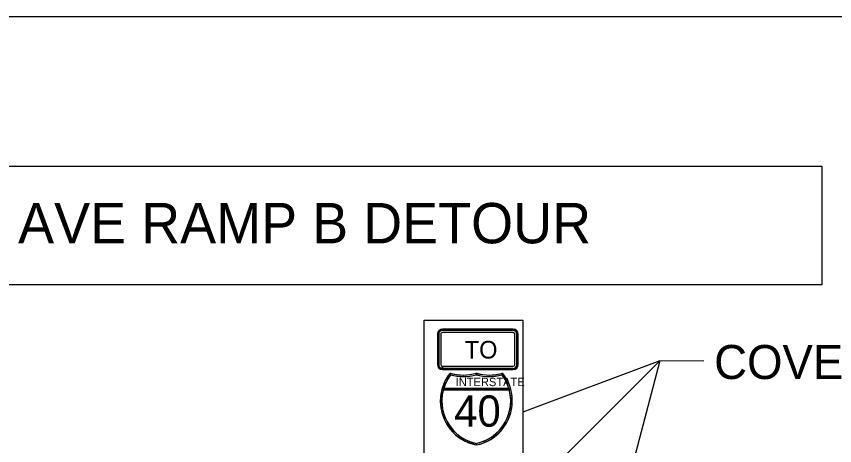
# Model space of a CAD drawing. Extents: x 886234 to 968767, y 455416 to 684046.
# Drawn here: x 912527 to 916581, y 472874 to 475002 of the extents above; entities that cross this region are included whole.
import ezdxf

# ---------------------------------------------------------------- set-up
doc = ezdxf.new("R2010")
doc.units = 0
for name, color, linetype in [('Scratch_Level_3', 7, 'Continuous'), ('TC CONSTRUCTION PROPOSED ROADWAY SHADE', 7, 'Continuous'), ('TC DEV SIGN BLACK 239', 7, 'Continuous'), ('TC DEV SIGN BLACK ZERO', 7, 'Continuous'), ('TC DEV SIGN WHITE', 7, 'Continuous'), ('TC LABEL TEXT', 7, 'Continuous')]:
    doc.layers.add(name, color=color, linetype=linetype)

msp = doc.modelspace()

# ---------------------------------------------------------------- linework, layer by layer
at = {"layer": 'Scratch_Level_3'}
msp.add_line((904322.3, 475002.3), (936553.3, 475002.3), dxfattribs=at)
at = {"layer": 'TC CONSTRUCTION PROPOSED ROADWAY SHADE'}
msp.add_lwpolyline([(914547.1, 473495.9), (915036.9, 473495.9), (915036.9, 472584.9), (914547.1, 472584.9)], close=True, dxfattribs=at)
at = {"layer": 'TC DEV SIGN BLACK 239'}
for p, q in [((914619.4, 473426.3), (914619.4, 473276.3)), ((914629.9, 473426.3), (914629.9, 473276.3)), ((914988.2, 473445.1), (914638.2, 473445.1)), ((914988.2, 473434.7), (914638.2, 473434.7)), ((914996.6, 473276.3), (914996.6, 473426.3)), ((915007, 473276.3), (915007, 473426.3)), ((914638.2, 473257.6), (914638.2, 473268)), ((914638.3, 473268), (914988.2, 473268)), ((914638.3, 473268), (914638.3, 473257.6)), ((914638.3, 473257.6), (914988.2, 473257.6))]:
    msp.add_line(p, q, dxfattribs=at)
for centre, major_axis, start_param, end_param in [((914638.2, 473426.3), (18.8, 0), 1.570796, 3.141593), ((914638.2, 473426.3), (8.33, 0), 1.570796, 3.141593), ((914988.2, 473426.3), (18.8, 0), 0, 1.570796), ((914988.2, 473426.3), (8.33, 0), 0, 1.570796), ((914638.2, 473276.3), (18.8, 0), 3.141593, 4.712389), ((914638.2, 473276.3), (8.33, 0), 3.141593, 4.712389), ((914988.2, 473276.3), (18.8, 0), 4.712389, 6.283185), ((914988.2, 473276.3), (8.33, 0), 4.712389, 6.283185)]:
    msp.add_ellipse(centre, major_axis=major_axis, ratio=0.999865, start_param=start_param, end_param=end_param, dxfattribs=at)
at = {"layer": 'TC DEV SIGN BLACK ZERO'}
for p, q in [((914613.2, 473426.3), (914613.2, 473276.3)), ((914614.2, 473426.3), (914614.2, 473276.3)), ((914614.2, 473426.3), (914614.2, 473426.3)), ((914988.2, 473451.3), (914638.2, 473451.3)), ((914638.2, 473450.3), (914638.2, 473450.3)), ((914988.2, 473450.3), (914638.2, 473450.3)), ((914988.2, 473450.3), (914988.2, 473450.3)), ((915012.2, 473426.3), (915012.2, 473426.3)), ((915012.2, 473276.3), (915012.2, 473426.3)), ((915013.2, 473276.3), (915013.2, 473426.3)), ((914614.2, 473276.3), (914614.2, 473276.3)), ((915012.2, 473276.3), (915012.2, 473276.3)), ((914638.2, 473251.3), (914638.2, 473252.4)), ((914638.2, 473252.4), (914638.2, 473252.4)), ((914638.2, 473252.4), (914988.2, 473252.4)), ((914638.2, 473252.4), (914638.2, 473251.3)), ((914638.2, 473251.3), (914988.2, 473251.3)), ((914678.3, 473225.3), (914680.3, 473232.5)), ((914805.8, 473226.1), (914805.6, 473233.9)), ((914805.8, 473226.7), (914805.6, 473233.9)), ((914931, 473232.5), (914933, 473225.3)), ((914988.2, 473252.4), (914988.2, 473252.4)), ((914642, 473150.5), (914969.3, 473150.5)), ((914642, 473150.5), (914644.1, 473150.5)), ((914644.1, 473157.9), (914967.2, 473157.9)), ((914792, 473157.9), (914644.1, 473157.9)), ((914644.1, 473150.5), (914792, 473150.5)), ((914815.5, 473157.9), (914792, 473157.9)), ((914792, 473150.5), (914815.5, 473150.5)), ((914949.7, 473157.9), (914815.5, 473157.9)), ((914815.5, 473150.5), (914949.7, 473150.5)), ((914967.2, 473157.9), (914949.7, 473157.9)), ((914949.7, 473150.5), (914967.2, 473150.5)), ((914976.4, 473152.4), (914967.2, 473157.9)), ((914969.1, 473151), (914967.2, 473150.5)), ((914967.2, 473150.5), (914969.3, 473150.5)), ((914627.5, 473096.9), (914627.5, 473094.7)), ((914983.7, 473094.6), (914983.7, 473096.9))]:
    msp.add_line(p, q, dxfattribs=at)
for points in [[(914672.3, 473229.8), (914678.3, 473225.3)], [(914678.3, 473225.3), (914672.3, 473229.8)], [(914675.5, 473233.9), (914675.5, 473233.9), (914675.5, 473233.9)], [(914680.3, 473232.5), (914678.3, 473225.3)], [(914805.6, 473226.1), (914805.8, 473226.7)], [(914805.8, 473233.8), (914805.8, 473226.7), (914807.9, 473233.2)], [(914807.9, 473233.2), (914805.8, 473226.1)], [(914933, 473225.3), (914931, 473232.5)], [(914935.7, 473233.9), (914935.7, 473233.9), (914935.7, 473233.9)], [(914634.8, 473152.4), (914642, 473150.5)], [(914642, 473150.4), (914634.8, 473152.4)], [(914644.1, 473157.9), (914644.1, 473150.5)], [(914644.1, 473150.5), (914644.1, 473157.9)], [(914792, 473150.5), (914792, 473157.9)], [(914792, 473157.9), (914792, 473150.5)], [(914815.5, 473157.9), (914815.5, 473150.5)], [(914815.5, 473150.5), (914815.5, 473157.9)], [(914949.7, 473150.5), (914949.7, 473157.9)], [(914949.7, 473157.9), (914949.7, 473150.5)], [(914967.2, 473157.9), (914976.4, 473152.4)], [(914967.2, 473150.5), (914967.2, 473157.9)], [(914967.2, 473157.9), (914967.2, 473150.5), (914969.1, 473151), (914967.2, 473157.9)], [(914969.3, 473150.5), (914969.1, 473151)], [(914976.4, 473152.4), (914969.3, 473150.5)], [(914969.3, 473150.5), (914976.4, 473152.4)], [(914804.1, 472877.9), (914805.6, 472885.2)], [(914805.6, 472885.2), (914805.6, 472877.6)]]:
    msp.add_lwpolyline(points, dxfattribs=at)
for centre, radius, start, end in [((914850.1, 473095.8), 222.7, 141.6693, 258.4631), ((914850.1, 473095.8), 222.7, 142.9968, 165.2769), ((914850.1, 473095.8), 215.2, 142.9968, 258.0595), ((914850.1, 473095.8), 215.2, 142.9968, 165.2769), ((914850.1, 473095.8), 222.7, 141.6709, 142.9968), ((914740.6, 473446.8), 222.7, 253.0062, 286.9901), ((914740.6, 473446.8), 222.7, 253.0099, 254.2907), ((914740.6, 473446.8), 230.1, 254.2907, 286.4259), ((914740.6, 473446.8), 230.1, 254.2907, 286.4259), ((914740.6, 473446.8), 222.7, 254.2907, 286.9893), ((914870.7, 473446.8), 222.7, 253.0099, 286.9938), ((914761.1, 473095.8), 222.7, 281.5369, 38.3307), ((914870.7, 473446.8), 230.1, 253.5741, 285.7093), ((914761.1, 473095.8), 215.2, 281.9405, 37.0032), ((914870.7, 473446.8), 222.7, 253.0588, 253.6206), ((914870.8, 473446.5), 229.7, 253.5731, 285.7093), ((914870.7, 473446.8), 222.7, 253.6206, 285.7093), ((914870.7, 473446.8), 222.7, 285.7093, 286.9901), ((914761.1, 473095.8), 215.2, 16.7759, 37.0032), ((914761.1, 473095.8), 222.7, 14.7231, 38.3291), ((914850.1, 473095.8), 222.7, 165.2769, 179.7177), ((914849.1, 473095.1), 214.4, 165.0438, 258.3001), ((914850.1, 473095.8), 215.2, 163.2241, 165.2769), ((914762.1, 473095.1), 214.4, 281.7196, 14.964), ((914761.1, 473095.8), 215.2, 14.7231, 16.7759), ((914761.1, 473095.8), 222.7, 0.2997, 14.7231), ((914850.1, 473095.8), 222.7, 180.2823, 258.0591), ((914761.1, 473095.8), 222.7, 281.537, 359.7003), ((914761.1, 473095.8), 215.2, 281.9405, 281.9604)]:
    msp.add_arc(centre, radius, start, end, dxfattribs=at)
for centre, major_axis, start_param, end_param in [((914638.2, 473426.3), (25, 0), 1.570796, 3.141593), ((914638.2, 473426.3), (24, 0), 1.570796, 3.141593), ((914988.2, 473426.3), (25, 0), 0, 1.570796), ((914988.2, 473426.3), (24, 0), 0, 1.570796), ((914638.2, 473276.3), (25, 0), 3.141593, 4.712389), ((914638.2, 473276.3), (24, 0), 3.141593, 4.712389), ((914988.2, 473276.3), (25, 0), 4.712389, 6.283185), ((914988.2, 473276.3), (24, 0), 4.712389, 6.283185)]:
    msp.add_ellipse(centre, major_axis=major_axis, ratio=0.999865, start_param=start_param, end_param=end_param, dxfattribs=at)
at = {"layer": 'TC DEV SIGN WHITE'}
for p, q in [((914613.2, 473426.3), (914613.2, 473276.3)), ((914988.2, 473451.3), (914638.2, 473451.3)), ((915013.2, 473276.3), (915013.2, 473426.3)), ((914638.2, 473251.3), (914988.2, 473251.3)), ((914805.6, 472877.6), (914805.6, 472885.2))]:
    msp.add_line(p, q, dxfattribs=at)
msp.add_lwpolyline([(914805.6, 472885.2), (914804.1, 472877.9), (914805.6, 472877.6)], dxfattribs=at)
for centre, start, end in [((914850.1, 473095.8), 258.458, 258.463), ((914761.1, 473095.8), 281.5369590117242, 281.53700435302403)]:
    msp.add_arc(centre, 222.7, start, end, dxfattribs=at)
for centre, start_param, end_param in [((914638.2, 473426.3), 1.570796, 3.141593), ((914988.2, 473426.3), 0, 1.570796), ((914638.2, 473276.3), 3.141593, 4.712389), ((914988.2, 473276.3), 4.712389, 6.283185)]:
    msp.add_ellipse(centre, major_axis=(25, 0), ratio=0.999865, start_param=start_param, end_param=end_param, dxfattribs=at)
at = {"layer": 'TC LABEL TEXT'}
for q in [(914547.1, 472129.4), (915526.7, 472584.9)]:
    msp.add_line((915715.4, 473294.3), q, dxfattribs=at)
for points in [[(910287.4, 474260), (916517.9, 474260), (916517.9, 473671.5), (910287.4, 473671.5)], [(914547.1, 473495.9), (915036.9, 473495.9), (915036.9, 472584.9), (914547.1, 472584.9)]]:
    msp.add_lwpolyline(points, close=True, dxfattribs=at)
msp.add_lwpolyline([(915933.5, 473292.6), (915715.4, 473294.3), (915036.9, 473040.4)], dxfattribs=at)

# ---------------------------------------------------------------- texts
at = {"layer": 'TC DEV SIGN BLACK 239'}
msp.add_text('TO', height=87.5, rotation=360, dxfattribs=at).set_placement((914748.2, 473306.1))
at = {"layer": 'TC DEV SIGN BLACK ZERO'}
for s, height, p in [('INTERSTATE', 41.06, (914703.6, 473169.4)), ('40', 155.13, (914696.1, 472968.3))]:
    msp.add_text(s, height=height, rotation=360, dxfattribs=at).set_placement(p)
at = {"layer": 'TC LABEL TEXT'}
for s, height, p in [('-Y6- HAYWOOD AVE RAMP B DETOUR', 200, (910470.5, 473877.2)), ('COVER', 168.75, (915983.9, 473204.5))]:
    msp.add_text(s, height=height, dxfattribs=at).set_placement(p)

doc.saveas('drawing.dxf')
